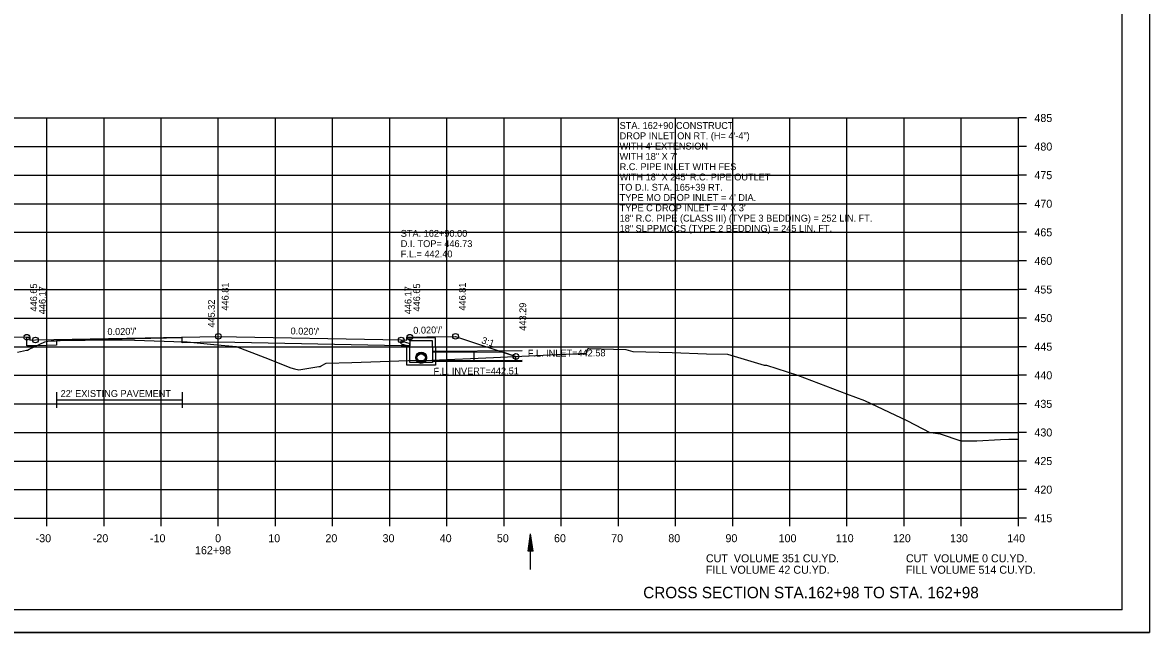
# Model space of a CAD drawing. Extents: x 1538688 to 1540766, y 656250 to 671912.
# Drawn here: x 1538823.9 to 1539021.1, y 667644.8 to 667751.5 of the extents above; entities that cross this region are included whole.
import ezdxf

# ---------------------------------------------------------------- set-up
doc = ezdxf.new("R2010")
doc.units = 0
for name, color, linetype in [('15', 7, 'Continuous'), ('18', 7, 'Continuous'), ('20', 7, 'Continuous'), ('22', 7, 'Continuous'), ('26', 7, 'Continuous'), ('39', 7, 'Continuous'), ('40', 7, 'Continuous'), ('41', 7, 'Continuous'), ('42', 7, 'Continuous'), ('7', 7, 'Continuous'), ('Borings', 7, 'Continuous'), ('Horizontal Alignment', 7, 'Continuous'), ('RipRap', 7, 'Continuous'), ('Wall Heights', 7, 'Continuous')]:
    doc.layers.add(name, color=color, linetype=linetype)

msp = doc.modelspace()

# ---------------------------------------------------------------- linework, layer by layer
at = {"layer": '15'}
for p, q in [((1538912.38, 667659.03), (1538912.83, 667662.03)), ((1538912.46, 667659.03), (1538912.83, 667661.53)), ((1538912.53, 667659.03), (1538912.83, 667661.01)), ((1538913.28, 667659.03), (1538912.83, 667662.03)), ((1538913.21, 667659.03), (1538912.83, 667661.53)), ((1538913.13, 667659.03), (1538912.83, 667661.01)), ((1538912.61, 667659.03), (1538912.83, 667660.51)), ((1538912.68, 667659.03), (1538912.83, 667660)), ((1538912.76, 667659.03), (1538912.83, 667659.5)), ((1538913.06, 667659.03), (1538912.83, 667660.51)), ((1538912.98, 667659.03), (1538912.83, 667660)), ((1538912.9, 667659.03), (1538912.83, 667659.5)), ((1538913.28, 667659.03), (1538912.38, 667659.03))]:
    msp.add_line(p, q, dxfattribs=at)
at = {"layer": '18'}
msp.add_lwpolyline([(1538823.02, 667693.83), (1538824.6, 667694.16), (1538824.79, 667694.2), (1538825.11, 667694.33), (1538827.82, 667695.66), (1538828.32, 667695.73), (1538828.91, 667695.81), (1538829.68, 667695.83), (1538830.51, 667695.85), (1538839.24, 667695.97), (1538841.36, 667696), (1538843.54, 667695.93), (1538852.14, 667695.66), (1538852.42, 667695.64), (1538852.71, 667695.63), (1538857.41, 667695.18), (1538861.29, 667694.84), (1538866.32, 667692.91), (1538870.85, 667691.11), (1538871.51, 667690.92), (1538872.24, 667690.73), (1538875.75, 667691.3), (1538876.01, 667691.34), (1538876.15, 667691.42), (1538877.04, 667691.88), (1538881.56, 667692.02), (1538893.09, 667692.43), (1538894.11, 667692.36), (1538894.15, 667692.35), (1538895.54, 667692.41), (1538906.34, 667692.9), (1538917.46, 667693.41), (1538919.03, 667693.5), (1538922.61, 667693.68), (1538922.84, 667694.42), (1538922.87, 667694.49), (1538923.02, 667694.49), (1538929.51, 667694.31), (1538930.69, 667693.96), (1538937.59, 667693.76), (1538943.63, 667693.55), (1538947.26, 667693.47), (1538953.7, 667691.55), (1538954.09, 667691.53), (1538959.55, 667689.79), (1538968.08, 667686.52), (1538971.22, 667685.35), (1538978.76, 667681.83), (1538982.69, 667679.77), (1538982.84, 667679.78), (1538984.49, 667679.52), (1538988.11, 667678.33), (1538990.88, 667678.34), (1538995.02, 667678.56), (1538996.5, 667678.59), (1538998.18, 667678.64)], dxfattribs=at)
at = {"layer": '20'}
msp.add_lwpolyline([(1538768.5, 667710.2), (1538812.98, 667695.37), (1538816.67, 667696.6), (1538821.67, 667696.5), (1538824.67, 667696.44), (1538825.17, 667696.44), (1538825.18, 667695.94), (1538826.18, 667695.96), (1538858.18, 667696.6), (1538890.18, 667695.96), (1538891.18, 667695.94), (1538891.19, 667696.44), (1538891.69, 667696.44), (1538894.69, 667696.5), (1538899.69, 667696.6), (1538910.25, 667693.08)], dxfattribs=at)
at = {"layer": '22'}
for p, q in [((1538718.18, 667734.79), (1538998.18, 667734.79)), ((1538718.18, 667734.79), (1538998.18, 667734.79)), ((1538828.18, 667664.79), (1538828.18, 667734.79)), ((1538828.18, 667664.79), (1538828.18, 667734.79)), ((1538838.18, 667664.79), (1538838.18, 667734.79)), ((1538838.18, 667664.79), (1538838.18, 667734.79)), ((1538848.18, 667664.79), (1538848.18, 667734.79)), ((1538848.18, 667664.79), (1538848.18, 667734.79)), ((1538858.18, 667664.79), (1538858.18, 667734.79)), ((1538858.18, 667664.79), (1538858.18, 667734.79)), ((1538868.18, 667664.79), (1538868.18, 667734.79)), ((1538868.18, 667664.79), (1538868.18, 667734.79)), ((1538878.18, 667664.79), (1538878.18, 667734.79)), ((1538878.18, 667664.79), (1538878.18, 667734.79)), ((1538888.18, 667664.79), (1538888.18, 667734.79)), ((1538888.18, 667664.79), (1538888.18, 667734.79)), ((1538898.18, 667664.79), (1538898.18, 667734.79)), ((1538898.18, 667664.79), (1538898.18, 667734.79)), ((1538908.18, 667664.79), (1538908.18, 667734.79)), ((1538908.18, 667664.79), (1538908.18, 667734.79)), ((1538918.18, 667664.79), (1538918.18, 667734.79)), ((1538918.18, 667664.79), (1538918.18, 667734.79)), ((1538928.18, 667664.79), (1538928.18, 667734.79)), ((1538928.18, 667664.79), (1538928.18, 667734.79)), ((1538938.18, 667664.79), (1538938.18, 667734.79)), ((1538938.18, 667664.79), (1538938.18, 667734.79)), ((1538948.18, 667664.79), (1538948.18, 667734.79)), ((1538948.18, 667664.79), (1538948.18, 667734.79)), ((1538958.18, 667664.79), (1538958.18, 667734.79)), ((1538958.18, 667664.79), (1538958.18, 667734.79)), ((1538968.18, 667664.79), (1538968.18, 667734.79)), ((1538968.18, 667664.79), (1538968.18, 667734.79)), ((1538978.18, 667664.79), (1538978.18, 667734.79)), ((1538978.18, 667664.79), (1538978.18, 667734.79)), ((1538988.18, 667664.79), (1538988.18, 667734.79)), ((1538988.18, 667664.79), (1538988.18, 667734.79)), ((1538998.18, 667664.79), (1538998.18, 667734.79)), ((1538998.18, 667664.79), (1538998.18, 667734.79)), ((1538718.18, 667729.79), (1538998.18, 667729.79)), ((1538718.18, 667729.79), (1538998.18, 667729.79)), ((1538718.18, 667724.79), (1538998.18, 667724.79)), ((1538718.18, 667724.79), (1538998.18, 667724.79)), ((1538718.18, 667719.79), (1538998.18, 667719.79)), ((1538718.18, 667719.79), (1538998.18, 667719.79)), ((1538718.18, 667714.79), (1538998.18, 667714.79)), ((1538718.18, 667714.79), (1538998.18, 667714.79)), ((1538718.18, 667709.79), (1538998.18, 667709.79)), ((1538718.18, 667709.79), (1538998.18, 667709.79)), ((1538718.18, 667704.79), (1538998.18, 667704.79)), ((1538718.18, 667704.79), (1538998.18, 667704.79)), ((1538718.18, 667699.79), (1538998.18, 667699.79)), ((1538718.18, 667699.79), (1538998.18, 667699.79)), ((1538718.18, 667694.79), (1538998.18, 667694.79)), ((1538718.18, 667694.79), (1538998.18, 667694.79)), ((1538718.18, 667689.79), (1538998.18, 667689.79)), ((1538718.18, 667689.79), (1538998.18, 667689.79)), ((1538718.18, 667684.79), (1538998.18, 667684.79)), ((1538718.18, 667684.79), (1538998.18, 667684.79)), ((1538718.18, 667679.79), (1538998.18, 667679.79)), ((1538718.18, 667679.79), (1538998.18, 667679.79)), ((1538718.18, 667674.79), (1538998.18, 667674.79)), ((1538718.18, 667674.79), (1538998.18, 667674.79)), ((1538718.18, 667669.79), (1538998.18, 667669.79)), ((1538718.18, 667669.79), (1538998.18, 667669.79)), ((1538718.18, 667664.79), (1538998.18, 667664.79)), ((1538718.18, 667664.79), (1538998.18, 667664.79))]:
    msp.add_line(p, q, dxfattribs=at)
at = {"layer": '26'}
for p, q in [((1538911.33, 667694.04), (1538895.68, 667693.97)), ((1538911.33, 667692.21), (1538895.68, 667692.14)), ((1538687.78, 667644.82), (1539021.11, 667644.82))]:
    msp.add_line(p, q, dxfattribs=at)
msp.add_lwpolyline([(1538687.77, 667858.15), (1539021.11, 667858.15), (1539021.11, 667644.81), (1538687.77, 667644.81)], close=True, dxfattribs=at)
for centre, radius in [((1538824.67, 667696.44), 0.5), ((1538858.18, 667696.6), 0.5), ((1538891.69, 667696.44), 0.5), ((1538899.69, 667696.6), 0.5), ((1538826.18, 667695.96), 0.5), ((1538890.18, 667695.96), 0.5), ((1538893.68, 667692.94), 0.917), ((1538893.68, 667692.79), 0.917), ((1538910.25, 667693.08), 0.5)]:
    msp.add_circle(centre, radius, dxfattribs=at)
at = {"layer": '39'}
for p, q in [((1538890.18, 667695.84), (1538891.68, 667695.32)), ((1538890.18, 667695.31), (1538891.18, 667694.97)), ((1538891.18, 667694.82), (1538891.18, 667694.97)), ((1538891.34, 667696.16), (1538891.43, 667696.32)), ((1538891.34, 667696.16), (1538891.68, 667695.82)), ((1538896.18, 667696.32), (1538891.43, 667696.32)), ((1538895.68, 667695.82), (1538891.68, 667695.82)), ((1538891.68, 667694.82), (1538891.68, 667695.32)), ((1538895.68, 667694.82), (1538895.68, 667695.82)), ((1538896.18, 667694.82), (1538896.18, 667696.32)), ((1538902.91, 667693.84), (1538902.91, 667692.34)), ((1538910.19, 667693.1), (1538910.19, 667692.37)), ((1538911.33, 667692.37), (1538895.68, 667692.3)), ((1538912.83, 667655.84), (1538912.83, 667662.03))]:
    msp.add_line(p, q, dxfattribs=at)
for points in [[(1538890.18, 667695.31), (1538890.18, 667695.84)], [(1538896.18, 667694.82), (1538896.18, 667691.54), (1538893.68, 667691.54), (1538891.18, 667691.54), (1538891.18, 667694.82)], [(1538895.68, 667694.82), (1538895.68, 667692.04), (1538893.68, 667692.04), (1538891.68, 667692.04), (1538891.68, 667694.82)], [(1538910.19, 667693.1), (1538907.94, 667693.85), (1538895.68, 667693.8)]]:
    msp.add_lwpolyline(points, dxfattribs=at)
for centre in [(1538893.68, 667692.94), (1538893.68, 667692.79)]:
    msp.add_circle(centre, 0.75, dxfattribs=at)
at = {"layer": '7'}
for p, q in [((1538829.88, 667686.81), (1538829.88, 667684.07)), ((1538851.88, 667686.81), (1538851.88, 667684.07)), ((1538851.88, 667685.44), (1538829.88, 667685.44))]:
    msp.add_line(p, q, dxfattribs=at)
at = {"layer": 'Borings'}
for p, q in [((1538998.18, 667664.79), (1538998.18, 667734.79)), ((1538999.58, 667734.79), (1538998.18, 667734.79)), ((1538999.58, 667729.79), (1538998.18, 667729.79)), ((1538999.58, 667724.79), (1538998.18, 667724.79)), ((1538999.58, 667719.79), (1538998.18, 667719.79)), ((1538999.58, 667714.79), (1538998.18, 667714.79)), ((1538999.58, 667709.79), (1538998.18, 667709.79)), ((1538999.58, 667704.79), (1538998.18, 667704.79)), ((1538999.58, 667699.79), (1538998.18, 667699.79)), ((1538999.58, 667694.79), (1538998.18, 667694.79)), ((1538999.58, 667689.79), (1538998.18, 667689.79)), ((1538999.58, 667684.79), (1538998.18, 667684.79)), ((1538999.58, 667679.79), (1538998.18, 667679.79)), ((1538999.58, 667674.79), (1538998.18, 667674.79)), ((1538999.58, 667669.79), (1538998.18, 667669.79)), ((1538718.18, 667664.79), (1538998.18, 667664.79)), ((1538828.18, 667663.39), (1538828.18, 667664.79)), ((1538838.18, 667663.39), (1538838.18, 667664.79)), ((1538848.18, 667663.39), (1538848.18, 667664.79)), ((1538858.18, 667663.39), (1538858.18, 667664.79)), ((1538868.18, 667663.39), (1538868.18, 667664.79)), ((1538878.18, 667663.39), (1538878.18, 667664.79)), ((1538888.18, 667663.39), (1538888.18, 667664.79)), ((1538898.18, 667663.39), (1538898.18, 667664.79)), ((1538908.18, 667663.39), (1538908.18, 667664.79)), ((1538918.18, 667663.39), (1538918.18, 667664.79)), ((1538928.18, 667663.39), (1538928.18, 667664.79)), ((1538938.18, 667663.39), (1538938.18, 667664.79)), ((1538948.18, 667663.39), (1538948.18, 667664.79)), ((1538958.18, 667663.39), (1538958.18, 667664.79)), ((1538968.18, 667663.39), (1538968.18, 667664.79)), ((1538978.18, 667663.39), (1538978.18, 667664.79)), ((1538988.18, 667663.39), (1538988.18, 667664.79)), ((1538998.18, 667663.39), (1538998.18, 667664.79)), ((1538999.58, 667664.79), (1538998.18, 667664.79))]:
    msp.add_line(p, q, dxfattribs=at)
at = {"layer": 'RipRap'}
for q in [(1539016.36, 667854.25), (1538700.18, 667648.79)]:
    msp.add_line((1539016.36, 667648.79), q, dxfattribs=at)
at = {"layer": 'Wall Heights'}
msp.add_lwpolyline([(1538891.69, 667696.44), (1538891.69, 667694.94), (1538890.18, 667694.96), (1538858.18, 667695.6), (1538851.85, 667695.48), (1538851.85, 667696.31), (1538829.85, 667695.87), (1538829.85, 667695.04), (1538826.18, 667694.96), (1538824.67, 667694.94), (1538824.67, 667696.44)], dxfattribs=at)

# ---------------------------------------------------------------- texts
at = {"layer": '15'}
msp.add_text('CROSS SECTION STA.162+98 TO STA. 162+98', height=2, dxfattribs=at).set_placement((1538932.53, 667650.79))
at = {"layer": '40'}
for s, p in [('STA. 162+90 CONSTRUCT', (1538928.4, 667732.87)), ('DROP INLET ON RT. (H= 4\'-4")', (1538928.4, 667731.07)), ("WITH 4' EXTENSION", (1538928.4, 667729.27)), ('WITH 18" X 7\'', (1538928.4, 667727.47)), ('R.C. PIPE INLET WITH FES', (1538928.4, 667725.67)), ('WITH 18" X 245\' R.C. PIPE OUTLET', (1538928.4, 667723.87)), ('TO D.I. STA. 165+39 RT.', (1538928.4, 667722.07)), ("TYPE MO DROP INLET = 4' DIA.", (1538928.4, 667720.27)), ("TYPE C DROP INLET = 4' X 3'", (1538928.4, 667718.47)), ('18" R.C. PIPE (CLASS III) (TYPE 3 BEDDING) = 252 LIN. FT.', (1538928.4, 667716.67)), ('STA. 162+90.00', (1538890.1, 667714.01)), ('18" SLPPMCCS (TYPE 2 BEDDING) = 245 LIN. FT.', (1538928.4, 667714.87)), ('D.I. TOP= 446.73', (1538890.1, 667712.21)), ('F.L.= 442.40', (1538890.1, 667710.41))]:
    msp.add_text(s, height=1.2, dxfattribs=at).set_placement(p)
for s, p in [('F.L. INLET=442.58', (1538912.33, 667693.04)), ('F.L. INVERT=442.51', (1538895.83, 667689.89))]:
    msp.add_text(s, height=1.2, rotation=0.2506, dxfattribs=at).set_placement(p)
at = {"layer": '41'}
for s, p in [('446.65', (1538826.47, 667700.94)), ('446.17', (1538827.98, 667700.46)), ('446.81', (1538859.98, 667701.1)), ('446.17', (1538891.98, 667700.46)), ('446.65', (1538893.49, 667700.94)), ('446.81', (1538901.49, 667701.1)), ('445.32', (1538857.58, 667698.12)), ('443.29', (1538912.05, 667697.58))]:
    msp.add_text(s, height=1.2, rotation=90, dxfattribs=at).set_placement(p)
at = {"layer": '42'}
for s, rotation, p in [("0.020'/'", 1.1458, (1538838.79, 667696.81)), ("0.020'/'", 358.8542, (1538870.81, 667696.95)), ("0.020'/'", 1.1458, (1538892.3, 667697.05)), ('3:1', 341.5651, (1538904.13, 667695.42))]:
    msp.add_text(s, height=1.2, rotation=rotation, dxfattribs=at).set_placement(p)
at = {"layer": '7'}
msp.add_text("22' EXISTING PAVEMENT", height=1.2, dxfattribs=at).set_placement((1538830.59, 667686))
at = {"layer": 'Horizontal Alignment'}
for s, p in [('485', (1539000.98, 667734.09)), ('480', (1539000.98, 667729.09)), ('475', (1539000.98, 667724.09)), ('470', (1539000.98, 667719.09)), ('465', (1539000.98, 667714.09)), ('460', (1539000.98, 667709.09)), ('455', (1539000.98, 667704.09)), ('450', (1539000.98, 667699.09)), ('445', (1539000.98, 667694.09)), ('440', (1539000.98, 667689.09)), ('435', (1539000.98, 667684.09)), ('430', (1539000.98, 667679.09)), ('425', (1539000.98, 667674.09)), ('420', (1539000.98, 667669.09)), ('415', (1539000.98, 667664.09)), ('-30', (1538826.22, 667660.59)), ('-20', (1538836.22, 667660.59)), ('-10', (1538846.22, 667660.59)), ('0', (1538857.62, 667660.59)), ('10', (1538866.92, 667660.59)), ('20', (1538876.92, 667660.59)), ('30', (1538886.92, 667660.59)), ('40', (1538896.92, 667660.59)), ('50', (1538906.92, 667660.59)), ('60', (1538916.92, 667660.59)), ('70', (1538926.92, 667660.59)), ('80', (1538936.92, 667660.59)), ('90', (1538946.92, 667660.59)), ('100', (1538956.22, 667660.59)), ('110', (1538966.22, 667660.59)), ('120', (1538976.22, 667660.59)), ('130', (1538986.22, 667660.59)), ('140', (1538996.22, 667660.59)), ('162+98', (1538854.1, 667658.49)), ('CUT  VOLUME 351 CU.YD.', (1538943.5, 667657.08)), ('CUT  VOLUME 0 CU.YD.', (1538978.5, 667657.08)), ('FILL VOLUME 42 CU.YD.', (1538943.5, 667655.08)), ('FILL VOLUME 514 CU.YD.', (1538978.5, 667655.08))]:
    msp.add_text(s, height=1.4, dxfattribs=at).set_placement(p)

doc.saveas('drawing.dxf')
